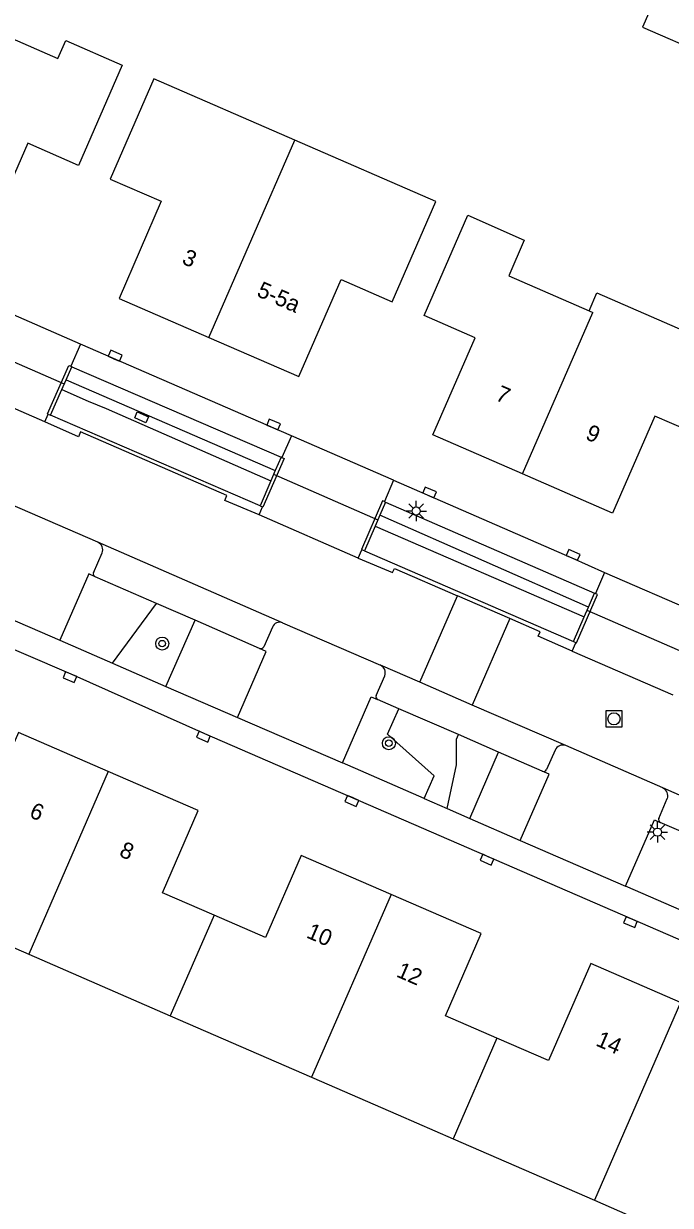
# Model space of a CAD drawing. Extents: x 136000 to 141014, y 402000 to 403500.
# Drawn here: x 138772.4 to 138812.1, y 402987.2 to 403059.8 of the extents above; entities that cross this region are included whole.
import ezdxf

# ---------------------------------------------------------------- set-up
doc = ezdxf.new("R2010")
doc.units = 0
for name, color, linetype in [('gg-anno-huisnummerreeks BGT', 7, 'Continuous'), ('gg-bbg-hoofdgebouw', 7, 'Continuous'), ('gg-bbg-tussenscheiding', 7, 'Continuous'), ('gg-knt-verharding', 7, 'Continuous'), ('gg-knt-verharding nz', 7, 'Continuous'), ('gg-kntw-bovenkant insteek waterloop', 7, 'Continuous'), ('gg-kntw-waterlijn', 7, 'Continuous'), ('gg-kwrk-duiker nz buis', 7, 'Continuous'), ('gg-kwrk-kunstwerk', 7, 'Continuous'), ('gt-grn-groengrens', 7, 'Continuous'), ('gt-grn-weggrens', 7, 'Continuous'), ('gt-symb-boom', 7, 'Continuous'), ('gt-symb-kolk', 7, 'Continuous'), ('gt-symb-kolk center center', 7, 'Continuous'), ('gt-symb-lichtmast', 7, 'Continuous'), ('gt-symb-rioolschacht', 7, 'Continuous')]:
    doc.layers.add(name, color=color, linetype=linetype)

# ---------------------------------------------------------------- blocks, each defined once
blk = doc.blocks.new('gt0-KOLK')
at = {"layer": 'gt-symb-kolk'}
blk.add_lwpolyline([(0, 0), (0.375, 0), (0.375, 0.4), (-0.375, 0.4), (-0.375, 0), (0, 0)], dxfattribs=at)
blk = doc.blocks.new('gt0-KOLKCC')
at = {"layer": 'gt-symb-kolk center center'}
blk.add_lwpolyline([(-0.375, 0.2), (0.375, 0.2), (0.375, -0.2), (-0.375, -0.2)], close=True, dxfattribs=at)
blk = doc.blocks.new('gt0-BOOM')
at = {"layer": 'gt-symb-boom'}
for radius in [0.4, 0.2]:
    blk.add_circle((0, 0), radius, dxfattribs=at)
blk = doc.blocks.new('gt0-LMAST')
at = {"layer": 'gt-symb-lichtmast'}
for p, q in [((-0.182, 0.173), (-0.447, 0.438)), ((-0.005, 0.246), (-0.005, 0.621)), ((0.172, 0.173), (0.437, 0.438)), ((-0.255, -0.004), (-0.63, -0.004)), ((-0.182, -0.181), (-0.447, -0.446)), ((-0.005, -0.254), (-0.005, -0.629)), ((0.437, -0.446), (0.172, -0.181)), ((0.245, -0.004), (0.62, -0.004))]:
    blk.add_line(p, q, dxfattribs=at)
blk.add_circle((-0.005, -0.004), 0.25, dxfattribs=at)
blk = doc.blocks.new('gt0-RS')
at = {"layer": 'gt-symb-rioolschacht'}
blk.add_lwpolyline([(-0.5, -0.5), (0.5, -0.5), (0.5, 0.5), (-0.5, 0.5)], close=True, dxfattribs=at)
blk.add_circle((0, 0), 0.375, dxfattribs=at)

msp = doc.modelspace()

# ---------------------------------------------------------------- linework, layer by layer
at = {"layer": 'gg-bbg-hoofdgebouw'}
for p, q in [((138802.991, 403032.159), (138797.482, 403034.554)), ((138764.001, 403006.426), (138772.681, 403002.65)), ((138772.681, 403002.65), (138781.364, 402998.873)), ((138781.364, 402998.873), (138790.042, 402995.099)), ((138798.74, 402991.314), (138807.418, 402987.536)), ((138807.418, 402987.536), (138816.104, 402983.755))]:
    msp.add_line(p, q, dxfattribs=at)
for points in [[(138811.053, 403061.184), (138810.351, 403059.601), (138814.222, 403057.923)], [(138768.501, 403060.276), (138774.466, 403057.677), (138774.95, 403058.782), (138778.415, 403057.265), (138775.73, 403051.106), (138772.612, 403052.469), (138770.011, 403046.504), (138763.699, 403049.248)], [(138789.01, 403052.663), (138780.362, 403056.429), (138777.679, 403050.262)], [(138783.736, 403040.54), (138789.265, 403038.134), (138791.856, 403044.096), (138794.981, 403042.735), (138797.663, 403048.895), (138789.01, 403052.663)], [(138777.679, 403050.262), (138780.806, 403048.903), (138778.226, 403042.938), (138783.736, 403040.54)], [(138797.482, 403034.554), (138800.077, 403040.524), (138796.951, 403041.883), (138799.629, 403048.045), (138803.105, 403046.527), (138802.147, 403044.331), (138807.077, 403042.181)], [(138807.077, 403042.181), (138807.55, 403043.275), (138812.965, 403040.931), (138813.448, 403042.034), (138816.927, 403040.509), (138814.25, 403034.348), (138811.112, 403035.714), (138808.521, 403029.756), (138802.991, 403032.159)], [(138777.562, 403013.876), (138772.041, 403016.276), (138769.847, 403011.23), (138766.685, 403012.605)], [(138784.058, 403005.052), (138780.896, 403006.416), (138783.082, 403011.476), (138777.562, 403013.876)], [(138794.933, 403006.318), (138789.411, 403008.716), (138787.219, 403003.688), (138784.058, 403005.052)], [(138801.423, 402997.491), (138798.26, 402998.865), (138800.455, 403003.919), (138794.933, 403006.318)], [(138812.703, 402999.682), (138807.182, 403002.083), (138804.586, 402996.117), (138801.423, 402997.491)], [(138790.042, 402995.099), (138795.35, 402992.79), (138798.74, 402991.314)]]:
    msp.add_lwpolyline(points, dxfattribs=at)
at = {"layer": 'gg-bbg-tussenscheiding'}
for p, q in [((138783.736, 403040.54), (138789.01, 403052.663)), ((138802.991, 403032.159), (138807.307, 403042.081)), ((138807.077, 403042.181), (138807.307, 403042.081)), ((138777.562, 403013.876), (138772.681, 403002.65)), ((138794.933, 403006.318), (138790.042, 402995.099)), ((138784.058, 403005.052), (138781.364, 402998.873)), ((138812.703, 402999.682), (138807.418, 402987.536)), ((138801.423, 402997.491), (138798.74, 402991.314))]:
    msp.add_line(p, q, dxfattribs=at)
at = {"layer": 'gg-knt-verharding'}
for p, q in [((138775.864, 403040.123), (138769.566, 403042.871)), ((138775.864, 403040.123), (138775.264, 403038.773)), ((138788.805, 403034.506), (138775.864, 403040.123)), ((138773.655, 403035.368), (138773.863, 403035.838)), ((138788.805, 403034.506), (138788.225, 403033.165)), ((138795.082, 403031.765), (138788.805, 403034.506)), ((138795.082, 403031.765), (138794.518, 403030.454)), ((138776.917, 403027.962), (138770.897, 403030.574)), ((138786.817, 403029.636), (138787.033, 403030.132)), ((138792.9, 403026.975), (138793.128, 403027.503)), ((138776.655, 403026.092), (138777.177, 403027.305)), ((138808.034, 403026.107), (138807.47, 403024.815)), ((138808.034, 403026.107), (138814.403, 403023.334)), ((138780.524, 403024.197), (138776.751, 403025.844)), ((138796.685, 403019.357), (138798.995, 403024.671)), ((138802.208, 403023.275), (138798.995, 403024.671)), ((138782.888, 403023.165), (138780.524, 403024.197)), ((138786.849, 403021.435), (138782.888, 403023.165)), ((138788.259, 403023.009), (138794.269, 403020.407)), ((138802.208, 403023.275), (138799.901, 403017.961)), ((138787.635, 403022.747), (138787.103, 403021.545)), ((138774.59, 403021.936), (138777.811, 403020.534)), ((138806.047, 403021.272), (138806.274, 403021.792)), ((138777.811, 403020.534), (138781.085, 403019.108)), ((138794.007, 403018.545), (138794.533, 403019.759)), ((138781.085, 403019.108), (138785.487, 403017.191)), ((138799.901, 403017.961), (138796.685, 403019.357)), ((138795.397, 403017.734), (138794.1, 403018.299)), ((138799.056, 403016.142), (138795.397, 403017.734)), ((138801.523, 403015.068), (138799.056, 403016.142)), ((138804.207, 403013.9), (138801.523, 403015.068)), ((138804.989, 403015.194), (138804.459, 403014.002)), ((138811.607, 403012.865), (138805.645, 403015.467)), ((138796.948, 403012.219), (138791.936, 403014.408)), ((138796.948, 403012.219), (138798.369, 403011.599)), ((138811.367, 403010.998), (138811.886, 403012.215)), ((138798.369, 403011.599), (138799.751, 403010.995)), ((138799.751, 403010.995), (138802.855, 403009.64)), ((138813.31, 403009.944), (138811.454, 403010.753)), ((138813.748, 403004.903), (138809.314, 403006.836))]:
    msp.add_line(p, q, dxfattribs=at)
for points in [[(138786.817, 403029.636), (138784.72, 403030.533), (138784.847, 403030.825), (138775.861, 403034.736), (138775.733, 403034.441), (138773.655, 403035.368)], [(138795.082, 403031.765), (138806.023, 403026.999), (138808.034, 403026.107)], [(138858.13, 402983.759), (138853.265, 402985.894), (138835.78, 402993.471), (138818.581, 403000.962), (138783.481, 403016.202), (138775.283, 403019.854), (138766.535, 403023.605), (138752.711, 403029.605)], [(138792.9, 403026.975), (138795.019, 403026.094), (138795.131, 403026.351), (138798.995, 403024.671)], [(138776.751, 403025.844), (138776.369, 403026.011), (138774.59, 403021.936)], [(138806.047, 403021.272), (138803.95, 403022.189), (138804.07, 403022.465), (138802.208, 403023.275)], [(138785.487, 403017.191), (138787.261, 403021.255), (138786.849, 403021.435)], [(138791.936, 403014.408), (138793.704, 403018.471), (138794.1, 403018.299)], [(138802.855, 403009.64), (138804.629, 403013.716), (138804.207, 403013.9)], [(138809.314, 403006.836), (138811.09, 403010.912), (138811.454, 403010.753)]]:
    msp.add_lwpolyline(points, dxfattribs=at)
for centre, radius, start, end in [((138776.711, 403027.501), 0.505, 337.20622, 65.97498), ((138776.831, 403026.018), 0.191, 157.06689, 245.25563), ((138788.08, 403022.562), 0.482, 68.13496, 157.41736), ((138786.913, 403021.636), 0.211, 252.31968, 334.51238), ((138794.058, 403019.943), 0.51, 338.80578, 65.52691), ((138794.207, 403018.48), 0.21, 162.04877, 239.36931), ((138805.464, 403014.977), 0.522, 69.7514, 155.4387), ((138804.282, 403014.078), 0.193, 247.19737, 336.87508), ((138811.4, 403012.391), 0.517, 340.06362, 66.39737), ((138811.534, 403010.919), 0.185, 154.85153, 244.24858)]:
    msp.add_arc(centre, radius, start, end, dxfattribs=at)
at = {"layer": 'gg-knt-verharding nz'}
for p, q in [((138773.655, 403035.368), (138767.523, 403038.02)), ((138792.9, 403026.975), (138786.817, 403029.636)), ((138788.259, 403023.009), (138776.917, 403027.962)), ((138806.047, 403021.272), (138812.226, 403018.578)), ((138796.685, 403019.357), (138794.269, 403020.407)), ((138805.645, 403015.467), (138799.901, 403017.961)), ((138822.987, 403007.908), (138811.607, 403012.865))]:
    msp.add_line(p, q, dxfattribs=at)
at = {"layer": 'gg-kntw-bovenkant insteek waterloop'}
for p, q in [((138775.326, 403038.745), (138788.17, 403033.189)), ((138786.876, 403030.201), (138774.012, 403035.772)), ((138794.584, 403030.426), (138807.422, 403024.836)), ((138793.296, 403027.431), (138806.122, 403021.859))]:
    msp.add_line(p, q, dxfattribs=at)
at = {"layer": 'gg-kntw-waterlijn'}
for p, q in [((138774.966, 403037.931), (138787.817, 403032.376)), ((138807.045, 403023.972), (138794.236, 403029.616)), ((138793.945, 403028.942), (138806.788, 403023.385))]:
    msp.add_line(p, q, dxfattribs=at)
msp.add_lwpolyline([(138774.705, 403037.34), (138776.332, 403036.62), (138777.421, 403036.171), (138787.542, 403031.74)], dxfattribs=at)
at = {"layer": 'gg-kwrk-duiker nz buis'}
for p, q in [((138768.434, 403040.473), (138774.857, 403037.685)), ((138787.714, 403032.137), (138794.119, 403029.345)), ((138813.454, 403020.941), (138806.956, 403023.768))]:
    msp.add_line(p, q, dxfattribs=at)
at = {"layer": 'gg-kwrk-kunstwerk'}
for p, q in [((138774.966, 403037.931), (138775.326, 403038.745)), ((138775.326, 403038.745), (138775.264, 403038.773)), ((138774.705, 403037.34), (138774.966, 403037.931)), ((138774.012, 403035.772), (138774.705, 403037.34)), ((138773.863, 403035.838), (138774.012, 403035.772)), ((138788.17, 403033.189), (138787.817, 403032.376)), ((138788.225, 403033.165), (138788.17, 403033.189)), ((138787.542, 403031.74), (138786.876, 403030.201)), ((138787.817, 403032.376), (138787.542, 403031.74)), ((138794.584, 403030.426), (138794.236, 403029.616)), ((138794.518, 403030.454), (138794.584, 403030.426)), ((138786.876, 403030.201), (138787.033, 403030.132)), ((138794.236, 403029.616), (138793.945, 403028.942)), ((138793.945, 403028.942), (138793.296, 403027.431)), ((138793.296, 403027.431), (138793.128, 403027.503)), ((138807.045, 403023.972), (138807.422, 403024.836)), ((138807.422, 403024.836), (138807.47, 403024.815)), ((138806.788, 403023.385), (138807.045, 403023.972)), ((138806.122, 403021.859), (138806.788, 403023.385)), ((138806.274, 403021.792), (138806.122, 403021.859))]:
    msp.add_line(p, q, dxfattribs=at)
for points in [[(138773.863, 403035.838), (138773.829, 403035.853), (138775.143, 403038.827), (138775.264, 403038.773)], [(138788.225, 403033.165), (138788.353, 403033.11), (138787.059, 403030.121), (138787.033, 403030.132)], [(138794.518, 403030.454), (138794.4, 403030.505), (138793.112, 403027.51), (138793.128, 403027.503)], [(138806.274, 403021.792), (138806.305, 403021.778), (138807.605, 403024.756), (138807.47, 403024.815)]]:
    msp.add_lwpolyline(points, dxfattribs=at)
at = {"layer": 'gt-grn-groengrens'}
for p, q in [((138777.811, 403020.534), (138780.524, 403024.197)), ((138781.085, 403019.108), (138782.888, 403023.165)), ((138799.751, 403010.995), (138801.523, 403015.068))]:
    msp.add_line(p, q, dxfattribs=at)
for points in [[(138796.948, 403012.219), (138797.579, 403013.619), (138794.712, 403016.162), (138795.397, 403017.734)], [(138798.369, 403011.599), (138798.95, 403014.282), (138798.937, 403015.87), (138799.056, 403016.142)]]:
    msp.add_lwpolyline(points, dxfattribs=at)
at = {"layer": 'gt-grn-weggrens'}
for p, q in [((138768.135, 403024.754), (138774.59, 403021.936)), ((138785.487, 403017.191), (138791.936, 403014.408)), ((138802.855, 403009.64), (138809.314, 403006.836))]:
    msp.add_line(p, q, dxfattribs=at)

# ---------------------------------------------------------------- block references
at = {"layer": 'gt-symb-boom'}
for p in [(138780.873, 403021.735), (138794.787, 403015.615)]:
    msp.add_blockref('gt0-BOOM', p, dxfattribs=at)
at = {"layer": 'gt-symb-kolk'}
for p, rotation in [((138777.901, 403039.238), -23.271708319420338), ((138787.633, 403035.013), -23.271708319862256), ((138797.213, 403030.839), -23.271708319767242), ((138806.023, 403026.999), -23.271708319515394), ((138775.283, 403019.854), 156.72829168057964), ((138783.481, 403016.202), 156.72829168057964), ((138792.593, 403012.254), 156.72829168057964), ((138800.892, 403008.642), 156.72829168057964), ((138809.698, 403004.811), 156.72829168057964)]:
    msp.add_blockref('gt0-KOLK', p, dxfattribs=dict(at, rotation=rotation))
at = {"layer": 'gt-symb-kolk center center', "rotation": -23.271708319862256}
msp.add_blockref('gt0-KOLKCC', (138779.605, 403035.638), dxfattribs=at)
at = {"layer": 'gt-symb-lichtmast'}
for p in [(138796.469, 403029.884), (138811.286, 403010.156)]:
    msp.add_blockref('gt0-LMAST', p, dxfattribs=at)
at = {"layer": 'gt-symb-rioolschacht'}
msp.add_blockref('gt0-RS', (138808.609, 403017.113), dxfattribs=at)

# ---------------------------------------------------------------- texts
at = {"layer": 'gg-anno-huisnummerreeks BGT'}
for s, p in [('3', (138782.021, 403045.104)), ('5-5a', (138786.614, 403043.104)), ('7', (138801.276, 403036.721)), ('9', (138806.796, 403034.322)), ('6', (138772.651, 403011.104)), ('8', (138778.172, 403008.704)), ('10', (138789.666, 403003.699)), ('12', (138795.188, 403001.3)), ('14', (138807.435, 402997.065))]:
    msp.add_text(s, height=1, rotation=336.5, dxfattribs=at).set_placement(p)

doc.saveas('drawing.dxf')
